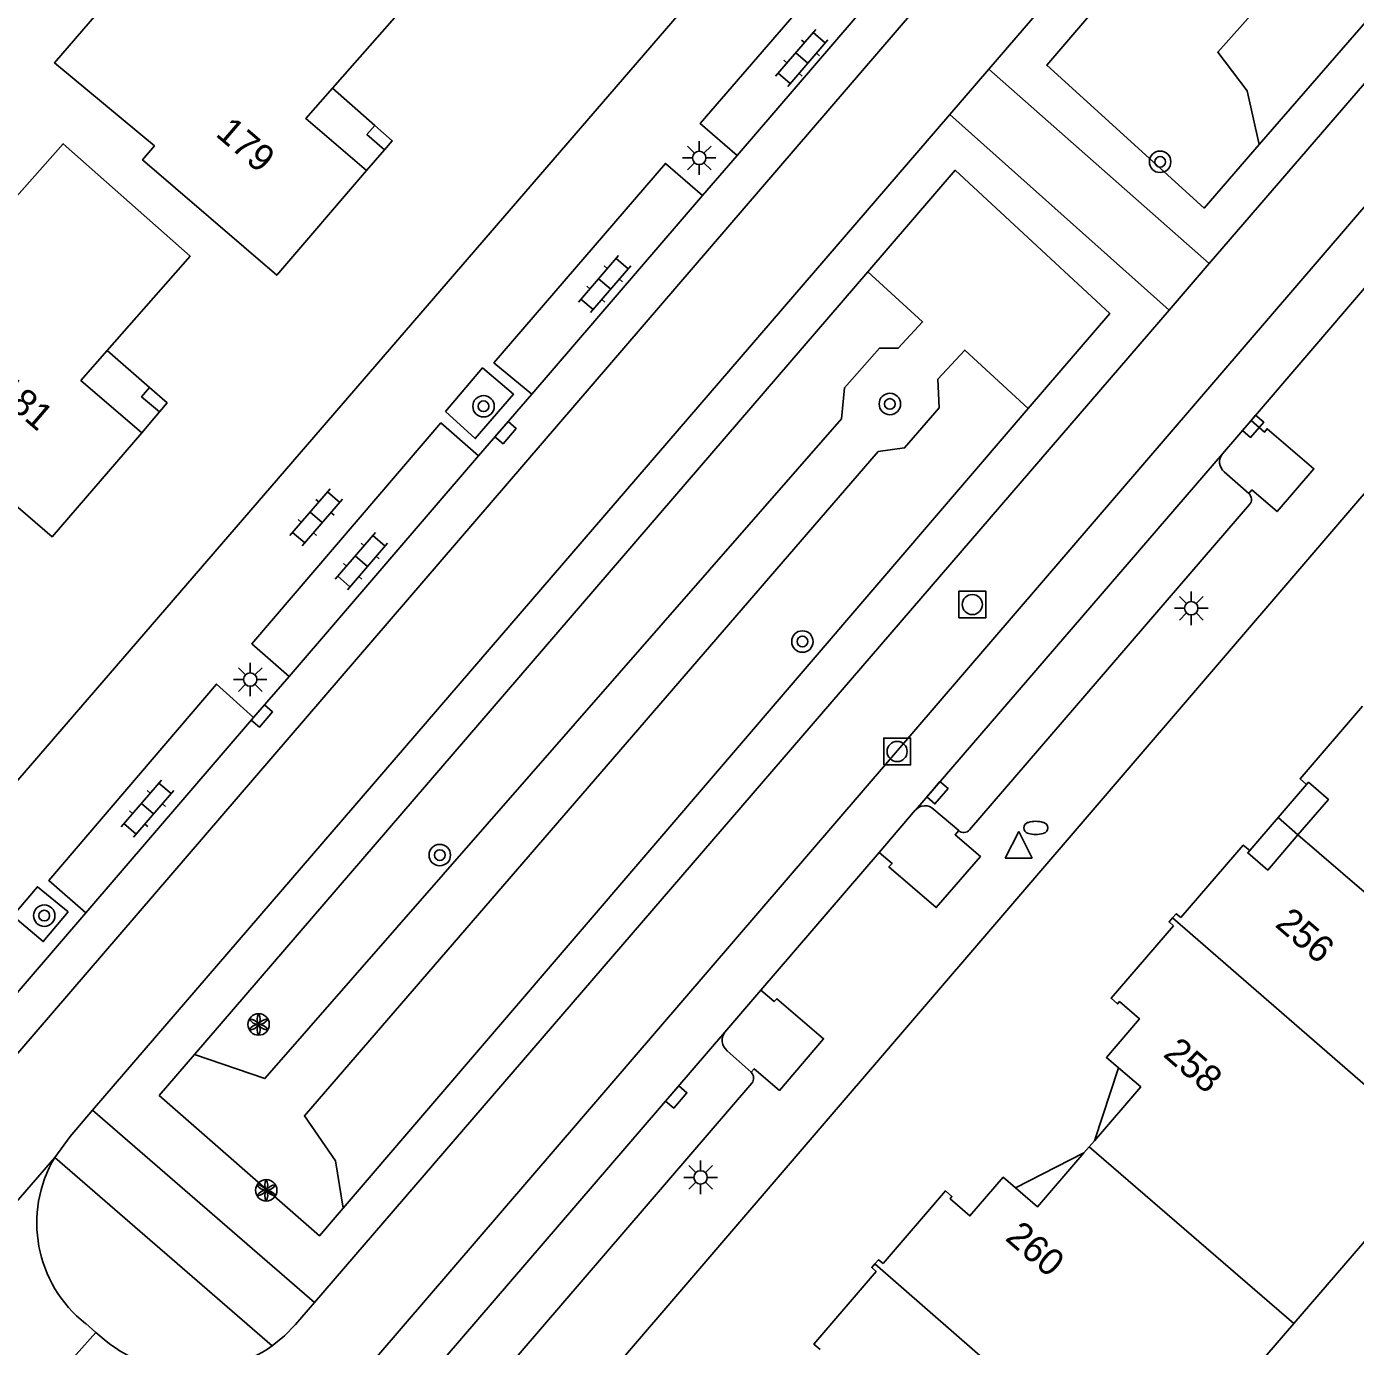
# Model space of a CAD drawing. Extents: x 124000 to 128010, y 398999 to 403000.
# Drawn here: x 127334.48 to 127384.05, y 400149.42 to 400198.64 of the extents above; entities that cross this region are included whole.
import ezdxf

# ---------------------------------------------------------------- set-up
doc = ezdxf.new("R2010")
doc.units = 0
for name, color, linetype in [('gg-anno-huisnummerreeks BGT', 7, 'Continuous'), ('gg-bbg-gedigitaliseerde bebouwing', 7, 'Continuous'), ('gg-bbg-hoofdgebouw', 7, 'Continuous'), ('gg-bbg-luifel en loopbrug', 7, 'Continuous'), ('gg-bbg-onder overbouw', 7, 'Continuous'), ('gg-bbg-pand overbouw', 7, 'Continuous'), ('gg-bbg-pilaar onder overbouw', 7, 'Continuous'), ('gg-bbg-pilaar pand', 7, 'Continuous'), ('gg-bbg-tussenscheiding', 7, 'Continuous'), ('gg-knt-verharding', 7, 'Continuous'), ('gg-knt-verharding nz', 7, 'Continuous'), ('gt-grn-groengrens', 7, 'Continuous'), ('gt-grn-groengrens NZ', 7, 'Continuous'), ('gt-grn-weggrens', 7, 'Continuous'), ('gt-grn-weggrens revisie', 7, 'Continuous'), ('gt-symb-boom', 7, 'Continuous'), ('gt-symb-brandkraan', 7, 'Continuous'), ('gt-symb-klinker verharding', 7, 'Continuous'), ('gt-symb-kolk', 7, 'Continuous'), ('gt-symb-lichtmast', 7, 'Continuous'), ('gt-symb-rioolschacht', 7, 'Continuous'), ('gt-symb-solitaire heester', 7, 'Continuous'), ('gt-symb-waterafsluiter', 7, 'Continuous')]:
    doc.layers.add(name, color=color, linetype=linetype)

# ---------------------------------------------------------------- blocks, each defined once
blk = doc.blocks.new('gt0-BOOM')
at = {"layer": 'gt-symb-boom'}
for radius in [0.4, 0.2]:
    blk.add_circle((0, 0), radius, dxfattribs=at)
blk = doc.blocks.new('gt0-LMAST')
at = {"layer": 'gt-symb-lichtmast'}
for p, q in [((-0.005, 0.246), (-0.005, 0.621)), ((-0.182, 0.173), (-0.447, 0.438)), ((0.172, 0.173), (0.437, 0.438)), ((-0.255, -0.004), (-0.63, -0.004)), ((-0.182, -0.181), (-0.447, -0.446)), ((-0.005, -0.254), (-0.005, -0.629)), ((0.437, -0.446), (0.172, -0.181)), ((0.245, -0.004), (0.62, -0.004))]:
    blk.add_line(p, q, dxfattribs=at)
blk.add_circle((-0.005, -0.004), 0.25, dxfattribs=at)
blk = doc.blocks.new('gt0-RS')
at = {"layer": 'gt-symb-rioolschacht'}
blk.add_lwpolyline([(-0.5, -0.5), (0.5, -0.5), (0.5, 0.5), (-0.5, 0.5)], close=True, dxfattribs=at)
blk.add_circle((0, 0), 0.375, dxfattribs=at)
blk = doc.blocks.new('gt0-WAFSL')
at = {"layer": 'gt-symb-waterafsluiter'}
for p, q in [((-0.5, -0.333), (0, 0.667)), ((0, 0.667), (0.5, -0.333)), ((0.5, -0.333), (-0.5, -0.333))]:
    blk.add_line(p, q, dxfattribs=at)
blk = doc.blocks.new('gt0-BR')
at = {"layer": 'gt-symb-brandkraan'}
for centre, radius, start, end in [((-0.244, 0), 0.206, 107.5669, 252.4331), ((0.599, -2.664), 3, 106.892, 107.5669), ((0, -0.691), 0.938, 73.108, 106.892), ((-0.599, -2.664), 3, 72.4331, 73.108), ((0.244, 0), 0.206, 287.567, 72.4331), ((0.599, 2.664), 3, 252.4331, 253.108), ((0, 0.691), 0.938, 253.108, 286.8921), ((-0.599, 2.664), 3, 286.8921, 287.567)]:
    blk.add_arc(centre, radius, start, end, dxfattribs=at)
blk = doc.blocks.new('gt0-KOLK')
at = {"layer": 'gt-symb-kolk'}
blk.add_lwpolyline([(0, 0), (0.375, 0), (0.375, 0.4), (-0.375, 0.4), (-0.375, 0), (0, 0)], dxfattribs=at)
blk = doc.blocks.new('gt0-KL1')
at = {"layer": 'gt-symb-klinker verharding'}
for p, q in [((-1.15, 0.3), (1.15, 0.3)), ((-1, -0.3), (-1, 0.3)), ((-0.5, 0.3), (-0.5, 0.45)), ((0, -0.3), (0, 0.3)), ((0.5, 0.3), (0.5, 0.45)), ((1, -0.3), (1, 0.3)), ((-1.15, -0.3), (1.15, -0.3)), ((-0.5, -0.45), (-0.5, -0.3)), ((0.5, -0.45), (0.5, -0.3))]:
    blk.add_line(p, q, dxfattribs=at)
blk = doc.blocks.new('gt0-SH')
at = {"layer": 'gt-symb-solitaire heester'}
blk.add_circle((0, 0), 0.4, dxfattribs=at)
for centre, start, end in [((-0.346, 0.2), 270, 30), ((-0.346, -0.2), 330, 90), ((0, 0.4), 210, 330), ((0.346, 0.2), 150, 270), ((0.346, -0.2), 90, 210), ((0, -0.4), 30, 150)]:
    blk.add_arc(centre, 0.4, start, end, dxfattribs=at)

msp = doc.modelspace()

# ---------------------------------------------------------------- linework, layer by layer
at = {"layer": 'gg-bbg-gedigitaliseerde bebouwing'}
for p, q in [((127381.743, 400150.272), (127387.262, 400156.681)), ((127376.139, 400143.766), (127381.743, 400150.272))]:
    msp.add_line(p, q, dxfattribs=at)
at = {"layer": 'gg-bbg-hoofdgebouw'}
for p, q in [((127373.92, 400156.635), (127374.116, 400156.862)), ((127374.116, 400156.862), (127374.312, 400157.089))]:
    msp.add_line(p, q, dxfattribs=at)
for points in [[(127344.222, 400204.031), (127341.049, 400200.468), (127339.444, 400201.839), (127335.524, 400197.285), (127339.249, 400194.186), (127338.806, 400193.672), (127343.816, 400189.363), (127347.165, 400193.269)], [(127345.89, 400196.346), (127348.949, 400199.821), (127346.204, 400202.266)], [(127337.493, 400186.564), (127340.583, 400190.076), (127335.843, 400194.271), (127332.655, 400190.669), (127331.052, 400192.102), (127327.138, 400187.538), (127330.835, 400184.368), (127330.444, 400183.913), (127335.434, 400179.614), (127338.775, 400183.495)], [(127382.224, 400170.379), (127381.982, 400170.588), (127384.314, 400173.291)], [(127381.901, 400168.498), (127383.038, 400169.822), (127382.296, 400170.462), (127382.224, 400170.379)], [(127380.102, 400167.908), (127380.03, 400167.824), (127380.773, 400167.184), (127381.901, 400168.498)], [(127377.529, 400165.413), (127379.86, 400168.117), (127380.102, 400167.908)], [(127377.229, 400165.403), (127377.098, 400165.251), (127377.265, 400165.107)], [(127377.529, 400165.413), (127377.362, 400165.557), (127377.229, 400165.403)], [(127375.212, 400159.805), (127374.756, 400160.196), (127375.99, 400161.637), (127375.248, 400162.277), (127375.176, 400162.194), (127374.934, 400162.403), (127377.265, 400165.107)], [(127374.312, 400157.089), (127376.039, 400159.096), (127375.212, 400159.805)], [(127371.365, 400155.337), (127372.191, 400154.626), (127373.92, 400156.635)], [(127366.427, 400152.511), (127368.756, 400155.217), (127368.998, 400155.008), (127368.926, 400154.925), (127369.669, 400154.285), (127370.91, 400155.728), (127371.365, 400155.337)], [(127366.126, 400152.499), (127366.006, 400152.36), (127366.173, 400152.216)], [(127366.427, 400152.511), (127366.26, 400152.655), (127366.126, 400152.499)], [(127366.173, 400152.216), (127363.844, 400149.51), (127364.086, 400149.301)]]:
    msp.add_lwpolyline(points, dxfattribs=at)
at = {"layer": 'gg-bbg-luifel en loopbrug'}
for p, q in [((127381.163, 400169.144), (127382.224, 400170.379)), ((127380.102, 400167.908), (127381.163, 400169.144)), ((127381.901, 400168.498), (127381.163, 400169.144)), ((127374.312, 400157.089), (127375.212, 400159.805)), ((127371.365, 400155.337), (127373.92, 400156.635))]:
    msp.add_line(p, q, dxfattribs=at)
at = {"layer": 'gg-bbg-onder overbouw'}
for points in [[(127347.165, 400193.269), (127344.895, 400195.215), (127345.89, 400196.346)], [(127338.775, 400183.495), (127336.509, 400185.446), (127337.493, 400186.564)]]:
    msp.add_lwpolyline(points, dxfattribs=at)
at = {"layer": 'gg-bbg-pand overbouw'}
for p, q in [((127345.89, 400196.346), (127347.47, 400194.956)), ((127347.836, 400194.048), (127347.165, 400193.269)), ((127337.493, 400186.564), (127339.067, 400185.18)), ((127338.775, 400183.495), (127339.435, 400184.27))]:
    msp.add_line(p, q, dxfattribs=at)
at = {"layer": 'gg-bbg-pilaar onder overbouw'}
for points in [[(127347.836, 400194.048), (127347.177, 400194.615), (127347.47, 400194.956)], [(127339.435, 400184.27), (127338.772, 400184.834), (127339.067, 400185.18)]]:
    msp.add_lwpolyline(points, dxfattribs=at)
at = {"layer": 'gg-bbg-pilaar pand'}
for points in [[(127347.47, 400194.956), (127348.123, 400194.381), (127347.836, 400194.048)], [(127339.067, 400185.18), (127339.72, 400184.605), (127339.435, 400184.27)]]:
    msp.add_lwpolyline(points, dxfattribs=at)
at = {"layer": 'gg-bbg-tussenscheiding'}
for p, q in [((127390.814, 400160.803), (127381.901, 400168.498)), ((127387.262, 400156.681), (127377.229, 400165.403)), ((127381.743, 400150.272), (127374.116, 400156.862)), ((127376.139, 400143.766), (127366.126, 400152.499))]:
    msp.add_line(p, q, dxfattribs=at)
at = {"layer": 'gg-knt-verharding'}
for p, q in [((127370.371, 400197.053), (127387.269, 400216.683)), ((127378.588, 400189.799), (127395.402, 400209.318)), ((127363.427, 400204.459), (127327.457, 400162.781)), ((127367.256, 400201.133), (127360.98, 400193.835)), ((127370.371, 400197.053), (127368.914, 400195.361)), ((127370.371, 400197.053), (127378.588, 400189.799)), ((127368.914, 400195.361), (127336.945, 400158.226)), ((127377.096, 400188.068), (127368.914, 400195.361)), ((127360.98, 400193.835), (127359.698, 400192.344)), ((127359.698, 400192.344), (127353.326, 400184.934)), ((127377.096, 400188.068), (127378.588, 400189.799)), ((127380.154, 400183.95), (127384.46, 400188.966)), ((127345.215, 400151.059), (127377.096, 400188.068)), ((127353.326, 400184.934), (127351.342, 400182.627)), ((127380.154, 400183.95), (127379.09, 400182.711)), ((127351.342, 400182.627), (127344.271, 400174.405)), ((127367.633, 400169.42), (127379.09, 400182.711)), ((127380.072, 400181.228), (127379.153, 400182.032)), ((127369.654, 400168.681), (127380.101, 400180.812)), ((127344.271, 400174.405), (127342.951, 400172.869)), ((127342.951, 400172.869), (127336.687, 400165.585)), ((127366.281, 400167.845), (127367.63, 400169.417)), ((127367.63, 400169.417), (127367.633, 400169.42)), ((127368.325, 400169.446), (127369.251, 400168.658)), ((127361.869, 400162.701), (127366.281, 400167.845)), ((127336.687, 400165.585), (127331.384, 400159.418)), ((127361.869, 400162.701), (127360.531, 400161.141)), ((127349.108, 400147.864), (127360.531, 400161.141)), ((127361.514, 400159.642), (127360.616, 400160.446)), ((127351.108, 400147.109), (127361.538, 400159.234)), ((127345.215, 400151.059), (127336.945, 400158.226)), ((127335.535, 400156.47), (127343.641, 400149.445)), ((127336.686, 400150.269), (127337.067, 400149.944)), ((127337.067, 400149.944), (127337.451, 400149.617))]:
    msp.add_line(p, q, dxfattribs=at)
for points in [[(127360.98, 400193.835), (127359.609, 400195.019), (127365.892, 400202.314)], [(127353.326, 400184.934), (127351.911, 400186.102), (127358.31, 400193.534), (127359.698, 400192.344)], [(127350.105, 400184.289), (127351.219, 400183.273), (127352.645, 400184.927), (127351.491, 400185.911), (127350.105, 400184.289)], [(127344.271, 400174.405), (127342.879, 400175.621), (127349.935, 400183.858), (127351.342, 400182.627)], [(127380.154, 400183.95), (127380.656, 400183.52), (127380.754, 400183.642), (127382.495, 400182.148), (127381.122, 400180.554), (127380.186, 400181.36), (127380.072, 400181.228)], [(127312.327, 400096.543), (127314.447, 400099.705), (127386.157, 400183.307)], [(127336.687, 400165.585), (127335.31, 400166.797), (127341.563, 400174.12), (127342.951, 400172.869)], [(127369.251, 400168.658), (127369.115, 400168.5), (127370.056, 400167.69), (127368.412, 400165.784), (127366.646, 400167.299), (127366.764, 400167.431), (127366.281, 400167.845)], [(127336.039, 400165.632), (127335.102, 400164.517), (127333.968, 400165.472), (127334.887, 400166.562), (127336.039, 400165.632)], [(127361.869, 400162.701), (127362.362, 400162.278), (127362.471, 400162.383), (127364.209, 400160.892), (127362.563, 400158.967), (127361.626, 400159.773), (127361.514, 400159.642)], [(127336.945, 400158.226), (127336.107, 400157.252), (127335.535, 400156.47)], [(127345.215, 400151.059), (127344.508, 400150.238), (127344.097, 400149.817), (127343.641, 400149.445)]]:
    msp.add_lwpolyline(points, dxfattribs=at)
for centre, radius, start, end in [((127379.465, 400182.403), 0.485, 140.6373, 229.9646), ((127379.851, 400181.004), 0.315, 322.5815, 45.394), ((127367.991, 400169.109), 0.474, 45.2494, 139.0541), ((127369.441, 400168.864), 0.28, 227.235, 319.2978), ((127360.916, 400160.835), 0.491, 141.5441, 232.4014), ((127361.286, 400159.424), 0.315, 322.9468, 43.7861), ((127339.645, 400154.025), 4.782, 149.2543, 231.7762), ((127340.658, 400153.577), 5.096, 230.9952, 305.8215)]:
    msp.add_arc(centre, radius, start, end, dxfattribs=at)
at = {"layer": 'gg-knt-verharding nz'}
for points in [[(127408.542, 400220.065), (127341.808, 400142.344), (127310.334, 400105.791)], [(127291.749, 400109.901), (127295.579, 400115.196), (127299.67, 400120.32), (127311.546, 400134.062), (127368.17, 400199.936)]]:
    msp.add_lwpolyline(points, dxfattribs=at)
at = {"layer": 'gt-grn-groengrens'}
for p, q in [((127380.458, 400194.245), (127393.125, 400208.863)), ((127365.864, 400189.499), (127340.74, 400160.304)), ((127346.287, 400154.57), (127371.843, 400184.391))]:
    msp.add_line(p, q, dxfattribs=at)
for points in [[(127393.125, 400208.863), (127390.756, 400210.975), (127378.912, 400197.689), (127380.011, 400196.242), (127380.458, 400194.245)], [(127340.74, 400160.304), (127343.372, 400159.409), (127364.881, 400184.011), (127364.984, 400185.173), (127366.3, 400186.644), (127366.997, 400186.644), (127367.9, 400187.626), (127365.864, 400189.499)], [(127371.843, 400184.391), (127369.473, 400186.573), (127368.476, 400185.49), (127368.519, 400184.424), (127367.229, 400182.927), (127366.248, 400182.797), (127344.844, 400158.023), (127346.006, 400156.345), (127346.287, 400154.57)]]:
    msp.add_lwpolyline(points, dxfattribs=at)
at = {"layer": 'gt-grn-groengrens NZ'}
msp.add_line((127340.74, 400160.304), (127339.426, 400158.777), dxfattribs=at)
for points in [[(127375.736, 400200.943), (127372.532, 400197.197), (127378.402, 400191.872), (127380.458, 400194.245)], [(127371.843, 400184.391), (127374.884, 400187.939), (127369.117, 400193.279), (127365.864, 400189.499)], [(127339.426, 400158.777), (127345.407, 400153.543), (127346.287, 400154.57)]]:
    msp.add_lwpolyline(points, dxfattribs=at)
at = {"layer": 'gt-grn-weggrens'}
msp.add_line((127325.732, 400145.183), (127335.535, 400156.47), dxfattribs=at)
at = {"layer": 'gt-grn-weggrens revisie'}
msp.add_line((127333.081, 400145.492), (127337.067, 400149.944), dxfattribs=at)

# ---------------------------------------------------------------- block references
at = {"layer": 'gt-symb-boom'}
for p in [(127376.762, 400193.596), (127351.526, 400184.48), (127366.681, 400184.566), (127363.42, 400175.707), (127349.895, 400167.743), (127335.141, 400165.485)]:
    msp.add_blockref('gt0-BOOM', p, dxfattribs=at)
at = {"layer": 'gt-symb-brandkraan'}
msp.add_blockref('gt0-BR', (127372.124, 400168.756), dxfattribs=at)
at = {"layer": 'gt-symb-klinker verharding'}
for p, rotation in [((127363.395, 400197.466), 49.17506471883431), ((127356.041, 400189.039), 49.17506472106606), ((127345.281, 400180.336), 49.17506471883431), ((127346.971, 400178.702), 49.218432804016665), ((127338.992, 400169.476), 49.218432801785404)]:
    msp.add_blockref('gt0-KL1', p, dxfattribs=dict(at, rotation=rotation))
at = {"layer": 'gt-symb-kolk'}
for p, rotation in [((127380.078, 400183.861), -130.64156178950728), ((127352.194, 400183.629), -130.70074480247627), ((127343.109, 400173.057), -130.70074480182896), ((127368.304, 400170.199), -130.76234068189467), ((127358.563, 400158.854), -130.71070441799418)]:
    msp.add_blockref('gt0-KOLK', p, dxfattribs=dict(at, rotation=rotation))
at = {"layer": 'gt-symb-lichtmast'}
for p in [(127359.576, 400193.745), (127377.928, 400176.952), (127342.829, 400174.293), (127359.627, 400155.728)]:
    msp.add_blockref('gt0-LMAST', p, dxfattribs=at)
at = {"layer": 'gt-symb-rioolschacht'}
for p in [(127369.757, 400177.086), (127366.953, 400171.606)]:
    msp.add_blockref('gt0-RS', p, dxfattribs=at)
at = {"layer": 'gt-symb-solitaire heester'}
for p in [(127343.136, 400161.427), (127343.421, 400155.243)]:
    msp.add_blockref('gt0-SH', p, dxfattribs=at)
at = {"layer": 'gt-symb-waterafsluiter'}
msp.add_blockref('gt0-WAFSL', (127371.488, 400167.958), dxfattribs=at)

# ---------------------------------------------------------------- texts
at = {"layer": 'gg-anno-huisnummerreeks BGT'}
for s, rotation, p in [('179', 319.4, (127341.493, 400194.589)), ('181', 319.3, (127333.226, 400184.967)), ('256', 319.2, (127381.009, 400165.109)), ('258', 319.2, (127376.834, 400160.266)), ('260', 319.3, (127370.944, 400153.414))]:
    msp.add_text(s, height=1, rotation=rotation, dxfattribs=at).set_placement(p)

doc.saveas('drawing.dxf')
